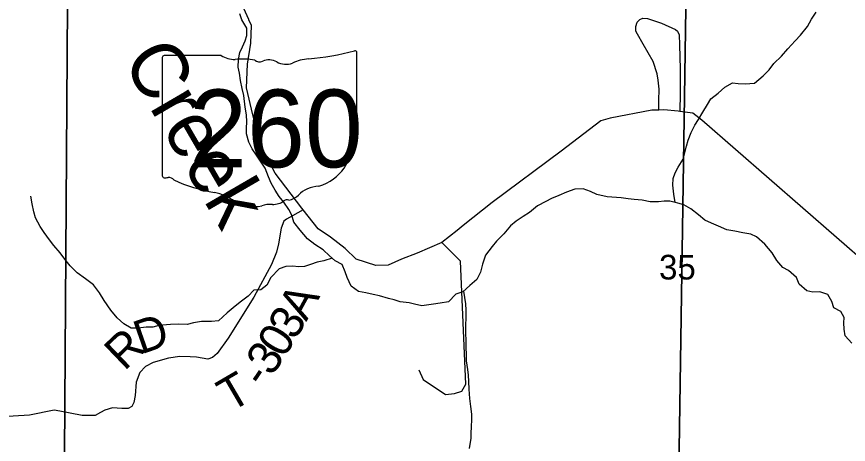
# Model space of a CAD drawing. Extents: x 2043100 to 2470832, y 443715 to 810583.
# Drawn here: x 2279502 to 2286943, y 639286 to 643117 of the extents above; entities that cross this region are included whole.
import ezdxf

# ---------------------------------------------------------------- set-up
doc = ezdxf.new("R2010")
doc.units = 0
for name, color, linetype in [('GM_X_Minor_River', 7, 'Continuous'), ('GM_X_Minor_River_Text', 7, 'Continuous'), ('GM_X_Section', 7, 'Continuous'), ('GM_X_Section_Text', 7, 'Continuous'), ('GM_X_State_Location', 7, 'Continuous'), ('GM_X_State_Route', 7, 'Continuous'), ('GM_X_State_Shield', 7, 'Continuous'), ('GM_X_Township_Road', 7, 'Continuous'), ('GM_X_Township_Road_Text', 7, 'Continuous'), ('GM_X_Township_ROW', 7, 'Continuous')]:
    doc.layers.add(name, color=color, linetype=linetype)

msp = doc.modelspace()

# ---------------------------------------------------------------- linework, layer by layer
at = {"layer": 'GM_X_Minor_River'}
for points in [[(2284785.6, 641503.6), (2284692.1, 641524.7), (2284637.9, 641550.1), (2284569.6, 641575.5), (2284495.7, 641572.7), (2284422, 641545.9), (2284352.3, 641515.2), (2284288.7, 641486.5), (2284236.9, 641462), (2284163.4, 641421.2), (2284090, 641362.4), (2284034.4, 641327.8), (2283970.8, 641285.1), (2283919.3, 641244.5), (2283860, 641171.8), (2283796.7, 641107.1), (2283755.2, 641056.6), (2283696.1, 640980), (2283668.9, 640899.6), (2283653.6, 640827.4), (2283620.3, 640762.9), (2283556.9, 640710.2), (2283493.5, 640651.5), (2283431.7, 640630.9), (2283366.5, 640562.2), (2283292.6, 640551.4), (2283232.7, 640540.8), (2283128.9, 640527.7), (2283062.8, 640543), (2283012.7, 640554.6), (2282934.6, 640563.8), (2282880.4, 640581.2), (2282828.3, 640592.7), (2282750.1, 640616), (2282692, 640629.4), (2282625.9, 640642.7), (2282561.8, 640656.1), (2282495.3, 640703.5), (2282458.5, 640779.2), (2282442, 640831.1), (2282413.4, 640896.9), (2282353, 640930.3), (2282302.6, 640973.8), (2282244.1, 641029.3), (2282171.6, 641074.6), (2282103.1, 641128), (2282038.3, 641203.4), (2281983.6, 641274.9), (2281963, 641338.8), (2281936.4, 641390.6), (2281891.8, 641454.2), (2281851.3, 641505.8), (2281816.7, 641561.5), (2281780.1, 641625.2), (2281755.5, 641683.1), (2281726.7, 641758.8), (2281690.2, 641812.5), (2281647.6, 641876.2), (2281609, 641931.8), (2281580.4, 641991.6), (2281557.6, 642065.5), (2281559.1, 642117.5), (2281562.5, 642173.7), (2281557.9, 642235.7), (2281547.2, 642305.7), (2281534.1, 642409.6), (2281519.5, 642471.5), (2281504.7, 642545.5), (2281496.1, 642611.5), (2281485.5, 642663.4), (2281486.8, 642733.5), (2281500.2, 642795.7), (2281521.7, 642846), (2281547.1, 642898.3), (2281560.6, 642948.5), (2281561.9, 643012.6), (2281517.2, 643088.2), (2281500.6, 643142.1)], [(2285394.7, 641451.8), (2285381, 641526), (2285374.5, 641608.1), (2285376.2, 641666.2), (2285393.9, 641716.4), (2285421.5, 641768.6), (2285465.1, 641839), (2285494.4, 641957.3), (2285510.1, 642009.5), (2285535.6, 642079.8), (2285571.2, 642144.1), (2285602.9, 642196.3), (2285642.5, 642260.7), (2285684.1, 642329), (2285711.7, 642379.2), (2285777.4, 642431.7), (2285839, 642486.2), (2285906.7, 642524.6), (2285958.7, 642518.9), (2286018.7, 642515.3), (2286102.6, 642519.8), (2286182.2, 642586.3), (2286233.8, 642638.7), (2286275.4, 642697), (2286345, 642761.5), (2286400.6, 642828), (2286466.1, 642898.5), (2286515.8, 642950.8), (2286579.3, 643027.3), (2286614.9, 643093.6), (2286654.5, 643156)], [(2282326.3, 640953.3), (2282251.1, 640929.2), (2282191.2, 640916.6), (2282131.4, 640898), (2282077.6, 640879.4), (2282025.7, 640874.9), (2281969.6, 640882.3), (2281911.7, 640879.8), (2281852, 640857.1), (2281776.8, 640780.3), (2281741.5, 640711.8), (2281687.9, 640669.3), (2281624, 640666.6), (2281572.6, 640612), (2281515, 640569.4), (2281457.5, 640524.8), (2281386.1, 640464), (2281306.9, 640393.1), (2281247, 640386.5), (2281155, 640387.5), (2281085.2, 640374.8), (2281027.3, 640360.2), (2280951.3, 640363.4), (2280879.4, 640358.7), (2280775.5, 640349.7), (2280719.7, 640335.1), (2280661.7, 640336.5), (2280589.8, 640327.7), (2280527.8, 640327.1), (2280461.5, 640366.5), (2280401, 640417.9), (2280344.2, 640489.4), (2280285.4, 640574.9), (2280244.7, 640642.6), (2280190, 640714.1), (2280117.4, 640769.4), (2280044.9, 640820.8), (2279980.3, 640886.2), (2279933.7, 640945.8), (2279891.1, 641001.4), (2279836.5, 641066.9), (2279796, 641118.6), (2279747.3, 641182.2), (2279712.8, 641237.9), (2279672, 641315.5), (2279655.5, 641367.4), (2279640.7, 641439.3), (2279630, 641507.3)], [(2286975.5, 640193.5), (2286915.2, 640257.2), (2286904.9, 640317.3), (2286902.5, 640373.3), (2286906.2, 640423.4), (2286875.9, 640477.3), (2286813.8, 640509), (2286795.5, 640565), (2286759.2, 640628.9), (2286687.1, 640652.5), (2286625.1, 640648.1), (2286573.1, 640659.8), (2286502.8, 640721.5), (2286478.5, 640781.4), (2286408.2, 640843.1), (2286358.1, 640868.8), (2286303.7, 640932.6), (2286261.4, 641000.5), (2286197, 641078.2), (2286122.6, 641143.9), (2286070.5, 641169.6), (2285998.5, 641179.2), (2285928.5, 641196.8), (2285856.5, 641206.4), (2285780.3, 641240), (2285720.2, 641265.7), (2285660.1, 641295.3), (2285601.9, 641341.1), (2285533.6, 641396.7), (2285471.5, 641430.4), (2285417.4, 641446.1), (2285347.4, 641463.7), (2285295.4, 641463.4), (2285243.5, 641457.1), (2285169.5, 641458.7), (2285099.5, 641474.3), (2285027.5, 641477.9), (2284973.5, 641485.5), (2284909.5, 641493.2), (2284785.6, 641503.6)], [(2283501.4, 640658.9), (2283518.6, 640545.7), (2283521.2, 640487.6), (2283521.8, 640427.6), (2283516.7, 640343.4), (2283517.2, 640287.4), (2283522, 640211.3), (2283523.8, 640035.2), (2283534.6, 639957.2), (2283543.1, 639905.2), (2283545.7, 639849.2), (2283548.4, 639781.1), (2283553.3, 639697.1), (2283564, 639625.1), (2283570.7, 639557.1), (2283573.2, 639507.1), (2283569.8, 639447), (2283566.5, 639382.9), (2283564.5, 639342.9)], [(2283564.5, 639342.9), (2283550.3, 639249.1)]]:
    msp.add_lwpolyline(points, dxfattribs=at)
at = {"layer": 'GM_X_Section'}
for points in [[(2274606.5, 643757.5), (2279959.8, 643676.4), (2279924.6, 638306.3), (2274979.6, 638384.1), (2274521.2, 638396.8)], [(2279959.8, 643676.4), (2285494.3, 643590.2), (2285414.2, 638253.5), (2280308.8, 638304.8), (2279924.6, 638306.3)], [(2285494.3, 643590.2), (2290933.2, 643557.7), (2290892.7, 640243.7), (2290879.4, 638197.4), (2285590.3, 638253.8), (2285414.2, 638253.5)]]:
    msp.add_lwpolyline(points, close=True, dxfattribs=at)
at = {"layer": 'GM_X_State_Route'}
for points in [[(2281579.2, 643089.2), (2281578.4, 643090.9), (2281432.7, 643416.5), (2281378.2, 643551.6), (2281222.3, 643675.4), (2281221, 643676.5)], [(2287139.7, 640875.5), (2285633.9, 642188.3), (2285550.7, 642251.8), (2285436.5, 642266.6), (2285420.7, 642268.7), (2285292.3, 642280.8), (2285246.4, 642279.4), (2285184.3, 642277.5), (2284810.9, 642207), (2284729.6, 642184.3), (2284375, 641910.4), (2283757.2, 641451.6), (2283496.3, 641246.8), (2283444.5, 641200.2), (2283305, 641092.6), (2283085.3, 640998.4), (2282945.3, 640945), (2282825.5, 640891.8), (2282716.8, 640889.1), (2282540.3, 640943.4), (2282441.3, 641038.8), (2282310.1, 641141.9), (2282199.1, 641215.2), (2282066.5, 641385.6), (2282054.5, 641401), (2281814, 641715.1), (2281701.2, 641926.7), (2281659.2, 642052.9), (2281639.1, 642145), (2281615, 642237.2), (2281558.9, 642479.6), (2281566.8, 642692), (2281598.7, 642878.4), (2281602.7, 643036.7), (2281579.2, 643089.2)]]:
    msp.add_lwpolyline(points, dxfattribs=at)
at = {"layer": 'GM_X_State_Shield'}
for p, q in [((2282545.8, 642240.7), (2282545.8, 642793.5)), ((2280805.6, 642749.1), (2280805.6, 641692.5)), ((2281332.3, 642767.3), (2280822.7, 642767.3)), ((2282545.6, 642240.9), (2282545.8, 642240.7))]:
    msp.add_line(p, q, dxfattribs=at)
for centre, major_axis, start_param, end_param in [((2281925.9, 644207.8), (1845.5, 0), 4.814394, 5.042369), ((2282526.5, 642795.8), (19.4, 0), 6.141152, 7.989035), ((2280825.5, 642751.4), (20.2, 0), 1.712693, 3.28349), ((2281453.7, 642890), (195.5, 0), 4.042523, 4.731795), ((2281518.5, 642174.1), (702, 0), 1.404758, 1.657858), ((2281677.9, 642756.8), (56.4, 0), 3.836095, 5.185415), ((2281760.7, 642634.7), (117.3, 0), 0.950623, 2.079405), ((2281912.1, 642802.2), (141.1, 0), 4.081561, 5.145723), ((2282161.3, 642444.6), (371.3, 0), 1.699011, 2.107814), ((2282541.3, 642200.2), (30, 0), 1.883978, 3.671073), ((2282350.6, 642130.3), (180, 0), 5.934695, 6.695948), ((2282525.1, 642238.6), (20.7, 0), 5.05454, 6.418171), ((2282615.2, 642009.4), (130.9, 0), 2.387724, 3.262537), ((2282029.3, 641939.1), (461.6, 0), 5.101752, 6.440018), ((2280825.7, 641690.2), (20.3, 0), 3.00124, 4.508301), ((2280828.8, 641798.3), (155.2, 0), 4.665946, 4.897461), ((2280860.5, 641631.5), (56, 0), 0.519207, 1.627899), ((2281567.1, 642580.9), (1332.7, 0), 4.195997, 4.488961), ((2282223.9, 641395.8), (252.8, 0), 1.647645, 2.488434), ((2281169.8, 641217.8), (417, 0), 0.823519, 1.323587), ((2281903.6, 641590.1), (149.1, 0), 4.937069, 5.64225), ((2281620.8, 641626.3), (264.6, 0), 4.026481, 4.996735), ((2281773.7, 641260.9), (217.4, 0), 1.495662, 1.94098), ((2281793, 641547.1), (141, 0), 4.691044, 5.507374), ((2281920.5, 641444.8), (39.7, 0), 1.147584, 2.315152)]:
    msp.add_ellipse(centre, major_axis=major_axis, ratio=0.8, start_param=start_param, end_param=end_param, dxfattribs=at)
at = {"layer": 'GM_X_Township_Road'}
for points in [[(2285246.4, 642279.4), (2285247.2, 642366.5), (2285250.1, 642466.7), (2285241.1, 642548.8), (2285232.5, 642602.8), (2285197.1, 642714.6), (2285107.2, 642869.9), (2285056.2, 642959.5), (2285041.8, 642987.3), (2285043.3, 643029.5), (2285054.9, 643067.7), (2285076.6, 643092), (2285104.5, 643102.3), (2285146.5, 643100.8), (2285273.1, 643058.2), (2285395.8, 643001.5), (2285416, 642987.7), (2285428.4, 642953.8), (2285431.5, 642863.6), (2285438, 642645.3), (2285438.6, 642430.8), (2285436.5, 642266.6)], [(2282066.5, 641385.6), (2281971.8, 641331.7), (2281915.8, 641301.6), (2281891.7, 641285.6), (2281867.7, 641223.4), (2281843.8, 641083.2), (2281825.8, 641007), (2281781.8, 640896.8), (2281625.7, 640604.2), (2281393.6, 640237.4), (2281297.6, 640099.1), (2281255.6, 640065.1), (2281211.5, 640049), (2281111.4, 640067), (2281055.3, 640071), (2280961.2, 640073), (2280861.1, 640058.9), (2280725, 640018.8), (2280654.9, 639982.7), (2280604.9, 639930.6), (2280570.9, 639842.4), (2280562.9, 639724.2), (2280550.9, 639662.1), (2280532.9, 639624), (2280500.9, 639607.9), (2280442.8, 639607.9), (2280358.7, 639611.9), (2280292.7, 639591.8), (2280252.6, 639571.8), (2280204.6, 639543.7), (2280088.5, 639545.7), (2279888.2, 639583.7), (2279838.2, 639591.7), (2279618, 639547.5), (2279373.7, 639531.4)]]:
    msp.add_lwpolyline(points, dxfattribs=at)
at = {"layer": 'GM_X_Township_ROW'}
msp.add_lwpolyline([(2283099.3, 639954.5), (2283138.1, 639866.6), (2283339.7, 639732.5), (2283421.1, 639742.7), (2283484, 639763), (2283521, 639825), (2283472.9, 640927.7), (2283305, 641092.6)], dxfattribs=at)

# ---------------------------------------------------------------- texts
at = {"layer": 'GM_X_Minor_River_Text'}
msp.add_text('Creek', height=499.93, rotation=300.17363, dxfattribs=at).set_placement((2280441.9, 642727.6))
at = {"layer": 'GM_X_Section_Text'}
msp.add_text('35', height=220.83, rotation=0.00001, dxfattribs=at).set_placement((2285249.8, 640762.6))
at = {"layer": 'GM_X_State_Location'}
for s in ['s', 'r']:
    msp.add_text(s, height=0.0000833, dxfattribs=at).set_placement((2281656.3, 642151))
msp.add_text('260', height=0.0000833, rotation=0.00001, dxfattribs=at).set_placement((2281303, 642077.8))
at = {"layer": 'GM_X_State_Shield'}
msp.add_text('260', height=696.1, dxfattribs=at).set_placement((2281046, 641767))
at = {"layer": 'GM_X_Township_Road_Text'}
for s, rotation, p in [('A', 61.34573, (2282093.5, 640380.3)), ('3', 59.04463, (2281991.8, 640210.4)), ('D', 19.33698, (2280615.9, 640090.1)), ('0', 58.23652, (2281892.2, 640049.3)), ('R', 43.74695, (2280466.5, 639937.2)), ('3', 56.76627, (2281786.4, 639887.7)), ('T', 30.29931, (2281414.8, 639569.1)), ('-', 55.9192, (2281714.7, 639781.6))]:
    msp.add_text(s, height=300, rotation=rotation, dxfattribs=at).set_placement(p)

doc.saveas('drawing.dxf')
